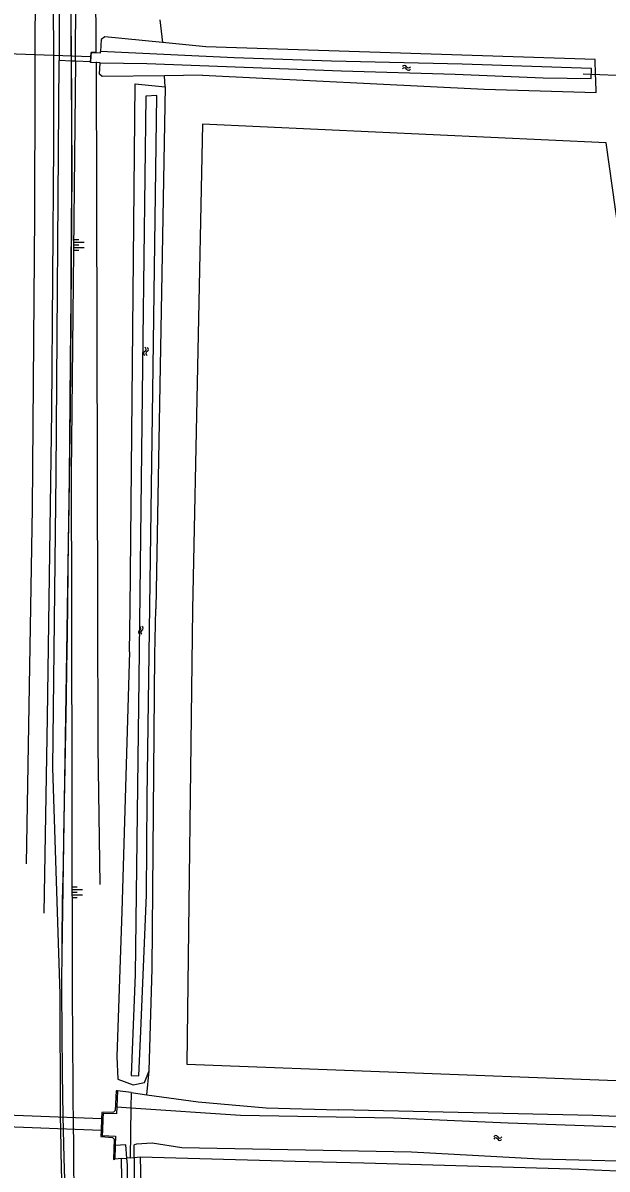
# Model space of a CAD drawing. Extents: x 133000 to 136000, y 400500 to 403500.
# Drawn here: x 133161.4 to 133272.3, y 401393.6 to 401611.2 of the extents above; entities that cross this region are included whole.
import ezdxf

# ---------------------------------------------------------------- set-up
doc = ezdxf.new("R2010")
doc.units = 0
for name, color, linetype in [('gg-afsc-muur', 7, 'Continuous'), ('gg-knt-BGT kruinlijn', 7, 'Continuous'), ('gg-knt-bovenkant onderkant talud', 7, 'Continuous'), ('gg-knt-verharding', 7, 'Continuous'), ('gg-kntw-bovenkant insteek waterloop', 7, 'Continuous'), ('gg-kntw-waterlijn', 7, 'Continuous'), ('gg-kwrk-duiker nz buis', 7, 'Continuous'), ('gg-kwrk-duiker nz vlak', 7, 'Continuous'), ('gg-kwrk-uitstroombak niveau min 01', 7, 'Continuous'), ('gt-grn-groengrens', 7, 'Continuous'), ('gt-knt-geleideconstructie', 7, 'Continuous'), ('gt-symb-talud symbool', 7, 'Continuous'), ('gt-symb-watersymbool', 7, 'Continuous'), ('gx-grn-maaiveld', 7, 'Continuous'), ('gx-knt-lijn weginrichtingselement', 7, 'Continuous')]:
    doc.layers.add(name, color=color, linetype=linetype)

# ---------------------------------------------------------------- blocks, each defined once
blk = doc.blocks.new('gt0-WA')
at = {"layer": 'gt-symb-watersymbool'}
for centre, start, end in [((-0.32, 0.02), 28.0725, 151.9275), ((0.43, 0.42), 208.0725, 331.9275), ((-0.32, -0.43), 28.0725, 151.9275), ((0.43, -0.03), 208.0725, 331.9275)]:
    blk.add_arc(centre, 0.425, start, end, dxfattribs=at)
blk = doc.blocks.new('gt0-TALUD_1')
at = {"layer": 'gt-symb-talud symbool'}
for p, q in [((-1, -1), (-1, 0)), ((0.5, -2), (0.5, 0)), ((-0.5, -2), (-0.5, 0)), ((0, -1), (0, 0)), ((1, -1), (1, 0))]:
    blk.add_line(p, q, dxfattribs=at)

msp = doc.modelspace()

# ---------------------------------------------------------------- linework, layer by layer
at = {"layer": 'gg-afsc-muur'}
msp.add_lwpolyline([(133176.03, 401603.62), (133174.21, 401603.71), (133174.31, 401605.61), (133176.1, 401605.54)], dxfattribs=at)
at = {"layer": 'gg-knt-BGT kruinlijn'}
for p, q in [((133171.33, 401603.93), (133171.56, 401627.12)), ((133171.33, 401603.93), (133170.56, 401525.73)), ((133170.56, 401525.73), (133170.61, 401500)), ((133170.61, 401500), (133170.74, 401427.2)), ((133170.74, 401427.2), (133170.95, 401400.22))]:
    msp.add_line(p, q, dxfattribs=at)
msp.add_arc((133729.9, 401401.04), 558.95, 180.0844, 182.9776, dxfattribs=at)
at = {"layer": 'gg-knt-bovenkant onderkant talud'}
msp.add_line((133175.26, 401603.79), (133175.53, 401500), dxfattribs=at)
msp.add_lwpolyline([(133175.53, 401500), (133175.59, 401473.76), (133176, 401447.66)], dxfattribs=at)
at = {"layer": 'gg-knt-verharding'}
msp.add_line((133168.58, 401401.25), (133168.54, 401403.45), dxfattribs=at)
for points in [[(133168.54, 401403.45), (133168.52, 401404.47), (133168.46, 401426.81), (133167.05, 401469.77), (133167.71, 401525.62), (133168.25, 401604.04)], [(133168.83, 401390.44), (133168.73, 401393.55), (133168.58, 401401.25)]]:
    msp.add_lwpolyline(points, dxfattribs=at)
at = {"layer": 'gg-kntw-bovenkant insteek waterloop'}
for p, q in [((133196.08, 401606.67), (133187.86, 401607.47)), ((133195.48, 401601.25), (133188.26, 401601.16)), ((133270.15, 401600.43), (133270.12, 401601.35)), ((133270.22, 401597.98), (133270.15, 401600.43)), ((133188.39, 401599.05), (133186.6, 401500)), ((133181.63, 401491.8), (133181.71, 401500)), ((133186.44, 401491.26), (133186.6, 401500)), ((133181.91, 401408.13), (133179.32, 401408.48)), ((133181.91, 401408.13), (133184.92, 401407.72)), ((133269.62, 401403.8), (133221.29, 401404.87)), ((133308.4, 401402.16), (133269.62, 401403.8)), ((133180.07, 401395.61), (133178.82, 401395.48)), ((133213.04, 401395.04), (133183.63, 401395.88)), ((133183.63, 401395.87), (133183.78, 401390.69)), ((133307.74, 401391.75), (133265.48, 401393.62))]:
    msp.add_line(p, q, dxfattribs=at)
for points in [[(133187.86, 401607.47), (133176.93, 401608.54), (133176.23, 401608.07), (133176.12, 401605.79)], [(133270.12, 401601.35), (133270.04, 401604.25), (133196.08, 401606.67)], [(133188.26, 401601.16), (133176.42, 401601.01), (133175.93, 401601.46), (133176.03, 401603.62)], [(133181.71, 401500), (133182.69, 401599.61), (133188.39, 401599.05)], [(133195.48, 401601.25), (133248.97, 401598.62), (133270.22, 401597.98)], [(133181.63, 401491.8), (133180.18, 401442.54), (133179.18, 401415.02), (133179.41, 401410.72), (133182.33, 401409.6), (133184.44, 401410.05), (133185.35, 401412.25)], [(133185.35, 401412.25), (133185.93, 401431.69), (133186.44, 401491.26)], [(133184.92, 401407.72), (133194.64, 401406.41), (133207.58, 401405.22), (133221.29, 401404.87)], [(133180.93, 401371.61), (133180.4, 401376.57), (133180.07, 401395.6)], [(133265.48, 401393.62), (133226.11, 401394.74), (133213.04, 401395.04)]]:
    msp.add_lwpolyline(points, dxfattribs=at)
at = {"layer": 'gg-kntw-waterlijn'}
for p, q in [((133179.19, 401405.42), (133181.88, 401405.24)), ((133180.9, 401398.25), (133178.92, 401398.12)), ((133181.11, 401395.69), (133180.9, 401398.25)), ((133182.97, 401398.38), (133182.47, 401398.23)), ((133182.49, 401395.79), (133182.47, 401398.23))]:
    msp.add_line(p, q, dxfattribs=at)
for points in [[(133176.03, 401603.62), (133184.89, 401603.51), (133221.85, 401602.09), (133243.46, 401601.49), (133260.15, 401600.79), (133269.25, 401600.63), (133269.31, 401602.55), (133244.78, 401603.39), (133219.98, 401603.96), (133201.46, 401604.58), (133176.12, 401605.79)], [(133184.73, 401597.27), (133184.17, 401551.36), (133183.39, 401486.67), (133182.71, 401430.55), (133181.92, 401411.4), (133183.41, 401411.34), (133183.76, 401419.83), (133184.83, 401445.71), (133184.99, 401464.18), (133186.09, 401545.84), (133186.79, 401597.39), (133184.73, 401597.27)], [(133181.88, 401405.24), (133202.72, 401403.87), (133231.76, 401403.35), (133253.53, 401402.37), (133307.68, 401400.52), (133310.98, 401398.09), (133310.93, 401397.59)], [(133310.82, 401396.39), (133310.78, 401396.01), (133309.24, 401394.24), (133259.47, 401395.51), (133235.16, 401396.83), (133191.55, 401397.64), (133185.9, 401398.56), (133182.97, 401398.38)], [(133182.49, 401395.78), (133182.59, 401384.16), (133183.61, 401370.33), (133184.87, 401355.55), (133186.58, 401341.91), (133189.84, 401321.53), (133192.51, 401308.85), (133196.75, 401291.35), (133201.73, 401273.62), (133201.85, 401271.2), (133201.19, 401271), (133199.28, 401275.22), (133194.96, 401291.25), (133191.8, 401305.63), (133188.69, 401320.29), (133187.75, 401326.94), (133184.51, 401347.24), (133183.33, 401359.04), (133181.38, 401378.48), (133181.22, 401394.39), (133181.12, 401395.68)]]:
    msp.add_lwpolyline(points, dxfattribs=at)
at = {"layer": 'gg-kwrk-duiker nz buis'}
for p, q in [((133129.04, 401606.41), (133174.26, 401604.81)), ((133267.73, 401601.55), (133277.8, 401601.11))]:
    msp.add_line(p, q, dxfattribs=at)
at = {"layer": 'gg-kwrk-duiker nz vlak'}
for p, q in [((133176.3, 401403.14), (133120.75, 401405.37)), ((133176.22, 401400.95), (133120.68, 401403.14))]:
    msp.add_line(p, q, dxfattribs=at)
at = {"layer": 'gg-kwrk-uitstroombak niveau min 01'}
for p, q in [((133179.32, 401408.48), (133179.19, 401405.42)), ((133176.3, 401403.14), (133176.22, 401400.95)), ((133176.56, 401403.13), (133176.48, 401400.94)), ((133178.92, 401398.12), (133178.82, 401395.48))]:
    msp.add_line(p, q, dxfattribs=at)
for points in [[(133179.32, 401408.48), (133179.08, 401408.5), (133178.92, 401404.73), (133178.6, 401404.41), (133176.35, 401404.37), (133176.3, 401403.14)], [(133179.19, 401405.42), (133179.14, 401404.1), (133176.6, 401404.15), (133176.56, 401403.13)], [(133176.22, 401400.95), (133176.18, 401399.79), (133178.41, 401399.6), (133178.69, 401399.3), (133178.56, 401395.47), (133178.82, 401395.48)], [(133176.48, 401400.94), (133176.44, 401400), (133178.98, 401399.88), (133178.92, 401398.12)]]:
    msp.add_lwpolyline(points, dxfattribs=at)
at = {"layer": 'gt-grn-groengrens'}
for p, q in [((133170.58, 401603.96), (133168.25, 401604.04)), ((133171.33, 401603.93), (133170.58, 401603.96)), ((133188.39, 401599.05), (133188.26, 401601.16)), ((133184.92, 401407.72), (133185.35, 401412.25))]:
    msp.add_line(p, q, dxfattribs=at)
for points in [[(133272.11, 401588.42), (133195.45, 401591.96), (133193.6, 401499.87), (133192.5, 401413.55)], [(133192.5, 401413.55), (133312.31, 401409), (133283.7, 401506.08), (133272.11, 401588.42)]]:
    msp.add_lwpolyline(points, dxfattribs=at)
at = {"layer": 'gt-knt-geleideconstructie'}
msp.add_lwpolyline([(133169.49, 401387.7), (133169.21, 401395.72), (133169.03, 401403.7), (133168.9, 401411.73), (133168.83, 401419.78), (133168.78, 401427.26), (133168.82, 401436.64), (133168.92, 401444.63), (133169.06, 401451.28), (133169.14, 401456.61), (133169.29, 401463.29), (133169.39, 401469.93), (133169.51, 401476.62), (133169.63, 401483.29), (133169.69, 401488.6), (133169.82, 401495.29), (133169.88, 401500.62), (133169.97, 401507.3), (133170.04, 401512.64), (133170.15, 401519.33), (133170.21, 401524.68), (133170.31, 401532.64), (133170.38, 401539.35), (133170.43, 401547.35), (133170.47, 401552.66), (133170.54, 401559.35), (133170.57, 401564.7), (133170.61, 401572.72), (133170.69, 401579.37), (133170.67, 401587.36), (133170.65, 401596.72), (133170.63, 401604.72), (133170.55, 401612.75)], dxfattribs=at)
at = {"layer": 'gx-grn-maaiveld'}
for p, q in [((133187.39, 401611.77), (133187.86, 401607.47)), ((133174.22, 401603.83), (133171.33, 401603.93)), ((133175.21, 401605.81), (133175.21, 401605.57)), ((133181.91, 401408.13), (133181.88, 401405.24)), ((133181.88, 401405.24), (133181.77, 401395.74)), ((133180.07, 401395.6), (133181.12, 401395.68)), ((133180.07, 401395.6), (133180.07, 401395.61)), ((133181.77, 401395.74), (133181.11, 401395.69)), ((133181.12, 401395.68), (133181.11, 401395.69)), ((133181.77, 401395.74), (133182.49, 401395.79)), ((133183.63, 401395.87), (133182.49, 401395.78)), ((133182.49, 401395.78), (133182.49, 401395.79)), ((133183.63, 401395.88), (133183.63, 401395.87))]:
    msp.add_line(p, q, dxfattribs=at)
for points in [[(133167.28, 401732.25), (133166.98, 401708.45), (133167.84, 401673.86), (133168.17, 401649.1), (133168.25, 401604.04)], [(133173.96, 401732.56), (133174.77, 401695.5), (133175.21, 401605.81)], [(133176.03, 401603.62), (133174.21, 401603.71), (133174.22, 401603.83)], [(133175.21, 401605.57), (133174.31, 401605.61), (133174.26, 401604.81), (133174.22, 401603.83)], [(133175.21, 401605.57), (133176.1, 401605.54), (133176.12, 401605.79)]]:
    msp.add_lwpolyline(points, dxfattribs=at)
at = {"layer": 'gx-knt-lijn weginrichtingselement'}
for points in [[(133168.8, 401434.32), (133169.15, 401455.42), (133169.73, 401491.66), (133170.4, 401537.46), (133170.7, 401583.77), (133170.44, 401626.24), (133170.06, 401646), (133169.16, 401683.49), (133168.48, 401724.03), (133168.31, 401732.3)], [(133163.16, 401732.06), (133163.3, 401728.16), (133164.41, 401709.5), (133166.28, 401678.01), (133166.95, 401662.21), (133167.14, 401631.53), (133167.16, 401588.09), (133166.81, 401537.5), (133165.96, 401479.36), (133165.35, 401442.18)], [(133162.06, 401451.55), (133163.21, 401519.05), (133163.65, 401574.71), (133163.77, 401623.91), (133163.63, 401662.68), (133163.18, 401719.97)]]:
    msp.add_lwpolyline(points, dxfattribs=at)

# ---------------------------------------------------------------- block references
at = {"layer": 'gt-symb-talud symbool'}
for p, xscale, yscale, rotation in [((133170.99, 401569.01), 1.0000499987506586, 1.0000499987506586, 89.42706129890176), ((133170.69, 401446.13), 1.0000019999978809, 1.0000019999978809, 90.1145914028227)]:
    msp.add_blockref('gt0-TALUD_1', p, dxfattribs=dict(at, xscale=xscale, yscale=yscale, rotation=rotation))
at = {"layer": 'gt-symb-watersymbool'}
for p, rotation in [((133234.16, 401602.67), -1.775600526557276), ((133184.74, 401548.78), 88.96878732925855), ((133183.76, 401495.95), -89.71352348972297), ((133251.48, 401399.52), -1.6611120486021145)]:
    msp.add_blockref('gt0-WA', p, dxfattribs=dict(at, rotation=rotation))

doc.saveas('drawing.dxf')
